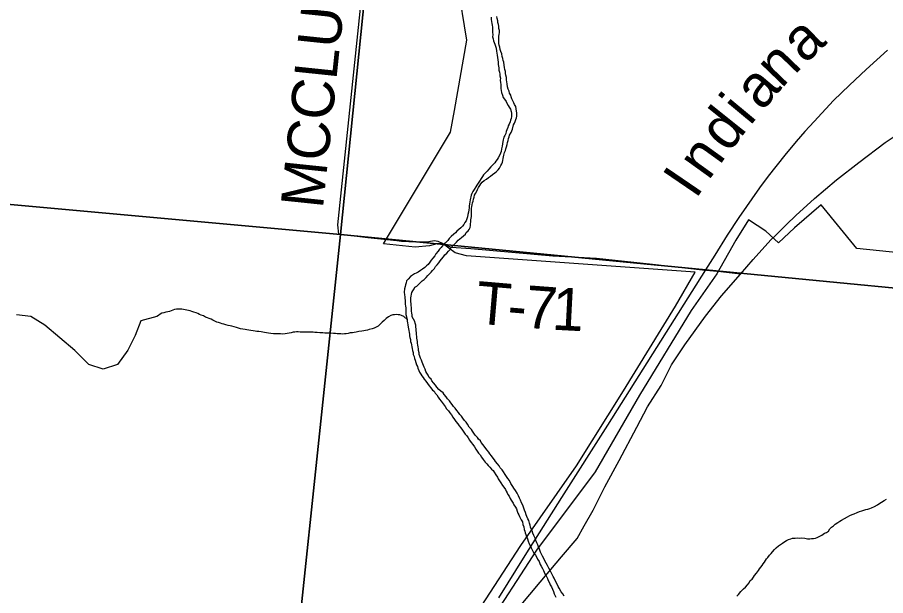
# Model space of a CAD drawing. Extents: x 0 to 1064, y 0 to 440.
# Drawn here: x 203.09 to 221.67, y 218.05 to 230.42 of the extents above; entities that cross this region are included whole.
import ezdxf

# ---------------------------------------------------------------- set-up
doc = ezdxf.new("R2010")
doc.units = 0
for name, color, linetype in [('GM_X_City_Street', 7, 'Continuous'), ('GM_X_Corporation', 7, 'Continuous'), ('GM_X_Minor_River', 7, 'Continuous'), ('GM_X_Rail_Line', 7, 'Continuous'), ('GM_X_Rail_Line_Text', 7, 'Continuous'), ('GM_X_Section', 7, 'Continuous'), ('GM_X_Township_Road', 7, 'Continuous'), ('GM_X_Township_Road_Text', 7, 'Continuous'), ('GM_X_US_Route', 7, 'Continuous')]:
    doc.layers.add(name, color=color, linetype=linetype)

msp = doc.modelspace()

# ---------------------------------------------------------------- linework, layer by layer
at = {"layer": 'GM_X_City_Street'}
msp.add_lwpolyline([(218.079, 224.977), (218.057, 224.98), (217.758, 225.01)], dxfattribs=at)
at = {"layer": 'GM_X_Corporation'}
for points in [[(212.737, 217.384), (213.866, 219.122), (215.055, 220.827), (216.061, 222.43), (217.172, 224.24), (217.589, 224.965), (212.702, 225.318), (212.459, 225.377), (212.189, 225.582), (212.067, 225.572), (211.908, 225.526), (211.603, 225.501), (210.925, 225.575), (212.359, 227.963), (212.44, 228.422), (212.706, 229.93), (212.518, 231.118)], [(222.505, 225.323), (221.053, 225.475), (220.286, 226.408), (219.717, 225.915), (219.372, 225.593), (219.108, 225.846), (218.735, 226.087), (218.461, 225.652), (218.056, 224.931), (217.51, 224.146), (216.399, 222.338), (215.455, 220.695), (214.197, 219.018), (213.079, 217.296)]]:
    msp.add_lwpolyline(points, dxfattribs=at)
at = {"layer": 'GM_X_Minor_River'}
for points in [[(213.225, 230.417), (213.229, 230.368), (213.234, 230.325), (213.245, 230.282), (213.249, 230.246), (213.254, 230.209), (213.259, 230.167), (213.257, 230.1), (213.261, 230.045), (213.26, 229.997), (213.27, 229.954), (213.281, 229.917), (213.292, 229.88), (213.303, 229.843), (213.32, 229.8), (213.337, 229.757), (213.341, 229.696), (213.352, 229.648), (213.356, 229.605), (213.361, 229.556), (213.371, 229.507), (213.376, 229.458), (213.38, 229.41), (213.385, 229.373), (213.39, 229.337), (213.395, 229.288), (213.405, 229.245), (213.416, 229.202), (213.415, 229.166), (213.425, 229.117), (213.424, 229.074), (213.428, 229.02), (213.433, 228.983), (213.432, 228.934), (213.436, 228.892), (213.441, 228.849), (213.452, 228.806), (213.468, 228.751), (213.485, 228.702), (213.514, 228.665), (213.549, 228.615), (213.56, 228.578), (213.589, 228.529), (213.612, 228.492), (213.641, 228.454), (213.658, 228.405), (213.663, 228.369), (213.661, 228.332), (213.66, 228.296)], [(213.615, 227.86), (213.623, 227.896), (213.655, 227.95), (213.668, 227.986), (213.682, 228.022), (213.709, 228.118), (213.729, 228.154), (213.742, 228.19), (213.756, 228.232), (213.769, 228.268), (213.776, 228.304), (213.778, 228.371), (213.773, 228.408), (213.763, 228.457), (213.753, 228.512), (213.729, 228.549), (213.712, 228.586), (213.689, 228.629), (213.673, 228.672), (213.656, 228.715), (213.651, 228.752), (213.622, 228.795), (213.611, 228.838), (213.594, 228.881), (213.578, 228.93), (213.567, 228.991), (213.563, 229.034), (213.558, 229.082), (213.554, 229.131), (213.543, 229.18), (213.538, 229.217), (213.534, 229.259), (213.517, 229.302), (213.512, 229.345), (213.508, 229.394), (213.497, 229.455), (213.486, 229.492), (213.476, 229.534), (213.465, 229.577), (213.455, 229.638), (213.438, 229.687), (213.421, 229.73), (213.411, 229.779), (213.4, 229.822), (213.395, 229.859), (213.391, 229.914), (213.392, 229.962), (213.394, 230.011), (213.401, 230.047), (213.403, 230.095), (213.404, 230.138), (213.393, 230.175), (213.389, 230.229), (213.384, 230.266), (213.373, 230.303), (213.374, 230.339), (213.358, 230.388), (213.347, 230.437)], [(213.66, 228.296), (213.653, 228.254), (213.639, 228.218), (213.632, 228.181), (213.612, 228.133), (213.593, 228.098), (213.586, 228.061), (213.566, 228.013), (213.552, 227.971), (213.539, 227.935), (213.519, 227.887), (213.499, 227.851), (213.485, 227.797), (213.478, 227.761), (213.471, 227.713), (213.463, 227.664), (213.449, 227.604), (213.441, 227.55), (213.427, 227.514), (213.407, 227.46), (213.381, 227.412), (213.356, 227.376), (213.33, 227.34), (213.305, 227.305), (213.267, 227.263), (213.223, 227.216), (213.179, 227.169), (213.141, 227.128), (213.103, 227.086), (213.065, 227.045), (213.046, 227.009), (213.014, 226.968), (212.975, 226.914), (212.95, 226.872), (212.924, 226.825), (212.898, 226.789), (212.866, 226.735), (212.834, 226.688), (212.814, 226.646), (212.801, 226.61), (212.78, 226.513), (212.772, 226.471), (212.765, 226.429), (212.757, 226.38), (212.756, 226.344), (212.748, 226.302), (212.74, 226.247), (212.727, 226.199), (212.719, 226.151), (212.705, 226.109), (212.692, 226.061), (212.666, 226.025), (212.64, 225.983), (212.615, 225.948), (212.577, 225.912), (212.539, 225.877), (212.496, 225.842), (212.464, 225.806), (212.426, 225.777), (212.37, 225.73), (212.332, 225.689), (212.3, 225.641), (212.244, 225.589), (212.2, 225.547), (212.155, 225.494), (212.124, 225.459), (212.092, 225.417), (212.041, 225.358), (212.022, 225.316), (211.977, 225.263), (211.945, 225.221), (211.914, 225.18), (211.882, 225.132), (211.844, 225.103), (211.806, 225.068), (211.756, 225.027), (211.713, 224.998), (211.669, 224.969), (211.626, 224.946), (211.589, 224.929), (211.545, 224.9), (211.502, 224.871), (211.451, 224.818), (211.419, 224.782), (211.406, 224.74), (211.392, 224.692), (211.385, 224.656), (211.377, 224.607), (211.369, 224.535), (211.373, 224.48), (211.378, 224.437), (211.383, 224.401), (211.387, 224.364), (211.386, 224.328), (211.391, 224.285), (211.396, 224.242), (211.4, 224.206), (211.405, 224.157), (211.403, 224.102), (211.402, 224.06), (211.429, 223.956)], [(211.592, 223.914), (211.54, 224.007), (211.535, 224.05), (211.531, 224.092), (211.526, 224.129), (211.527, 224.165), (211.522, 224.208), (211.518, 224.251), (211.513, 224.287), (211.508, 224.336), (211.509, 224.372), (211.511, 224.415), (211.518, 224.451), (211.526, 224.493), (211.533, 224.53), (211.552, 224.565), (211.578, 224.607), (211.598, 224.643), (211.635, 224.666), (211.679, 224.707), (211.717, 224.743), (211.754, 224.778), (211.792, 224.807), (211.836, 224.854), (211.874, 224.896), (211.911, 224.931), (211.943, 224.966), (211.975, 225.002), (212.013, 225.043), (212.038, 225.085), (212.07, 225.126), (212.108, 225.168), (212.14, 225.209), (212.165, 225.245), (212.21, 225.292), (212.235, 225.334), (212.279, 225.375), (212.317, 225.416), (212.349, 225.452), (212.374, 225.493), (212.406, 225.529), (212.444, 225.564), (212.488, 225.611), (212.52, 225.647), (212.557, 225.676), (212.595, 225.705), (212.639, 225.746), (212.676, 225.776), (212.696, 225.811), (212.733, 225.847), (212.759, 225.882), (212.778, 225.924), (212.786, 225.967), (212.787, 226.003), (212.794, 226.039), (212.796, 226.082), (212.803, 226.124), (212.804, 226.16), (212.806, 226.197), (212.807, 226.245), (212.809, 226.294), (212.81, 226.33), (212.811, 226.367), (212.825, 226.409), (212.826, 226.451), (212.84, 226.487), (212.847, 226.529), (212.861, 226.572), (212.874, 226.614), (212.894, 226.649), (212.92, 226.697), (212.939, 226.733), (212.959, 226.775), (212.984, 226.817), (213.004, 226.853), (213.035, 226.888), (213.079, 226.923), (213.129, 226.958), (213.173, 226.993), (213.216, 227.022), (213.26, 227.057), (213.304, 227.092), (213.341, 227.121), (213.379, 227.157), (213.405, 227.192), (213.437, 227.246), (213.456, 227.282), (213.47, 227.318), (213.477, 227.354), (213.484, 227.396), (213.492, 227.433), (213.499, 227.469), (213.513, 227.523), (213.533, 227.571), (213.54, 227.607), (213.554, 227.649), (213.567, 227.697), (213.581, 227.74), (213.595, 227.782), (213.602, 227.824), (213.615, 227.86)], [(206.073, 224.018), (205.73, 223.925), (205.611, 223.608), (205.457, 223.298), (205.231, 222.988), (204.925, 222.89), (204.622, 222.988), (204.318, 223.292), (203.997, 223.56), (203.681, 223.833), (203.378, 224.016), (203.074, 224.052)], [(207.119, 224.004), (207.072, 224.03), (207.024, 224.049), (206.987, 224.063), (206.952, 224.082), (206.915, 224.095), (206.867, 224.109), (206.825, 224.122), (206.789, 224.136), (206.753, 224.143), (206.717, 224.156), (206.68, 224.163), (206.644, 224.17), (206.607, 224.172), (206.571, 224.173), (206.534, 224.174), (206.498, 224.175), (206.455, 224.164), (206.418, 224.153), (206.381, 224.142), (206.344, 224.125), (206.307, 224.114), (206.27, 224.109), (206.228, 224.098), (206.185, 224.087), (206.147, 224.064), (206.11, 224.041), (206.073, 224.018)], [(211.429, 223.956), (211.358, 224.019), (211.31, 224.039), (211.274, 224.052), (211.237, 224.053), (211.195, 224.06), (211.158, 224.055), (211.121, 224.05), (211.078, 224.04), (211.029, 224.011), (210.985, 223.976), (210.941, 223.935), (210.897, 223.893), (210.853, 223.852), (210.809, 223.811), (210.766, 223.788), (210.722, 223.771), (210.679, 223.754), (210.618, 223.738), (210.581, 223.727), (210.538, 223.716), (210.501, 223.711), (210.459, 223.707), (210.397, 223.696), (210.342, 223.686), (210.299, 223.675), (210.262, 223.67), (210.214, 223.666), (210.165, 223.655), (210.128, 223.65), (210.091, 223.645), (210.054, 223.64), (210.012, 223.647), (209.969, 223.649), (209.933, 223.65), (209.897, 223.657), (209.854, 223.652), (209.793, 223.66), (209.751, 223.662), (209.714, 223.663), (209.666, 223.664), (209.629, 223.665), (209.562, 223.667), (209.502, 223.675), (209.453, 223.677), (209.417, 223.684), (209.368, 223.686), (209.325, 223.681), (209.27, 223.683), (209.228, 223.684), (209.185, 223.679), (209.142, 223.68), (209.1, 223.688), (209.064, 223.689), (209.027, 223.684), (208.99, 223.679), (208.947, 223.668), (208.904, 223.663), (208.861, 223.653), (208.819, 223.648), (208.77, 223.643), (208.721, 223.645), (208.679, 223.646), (208.642, 223.647), (208.606, 223.648), (208.569, 223.65), (208.515, 223.657), (208.466, 223.659), (208.424, 223.666), (208.381, 223.674), (208.345, 223.681), (208.309, 223.688), (208.254, 223.696), (208.218, 223.697), (208.181, 223.704), (208.133, 223.712), (208.084, 223.719), (208.042, 223.727), (208, 223.734), (207.963, 223.741), (207.915, 223.749), (207.866, 223.756), (207.824, 223.77), (207.776, 223.783), (207.728, 223.797), (207.679, 223.811), (207.643, 223.818), (207.601, 223.825), (207.552, 223.839), (207.51, 223.852), (207.474, 223.859), (207.438, 223.873), (207.396, 223.886), (207.36, 223.899), (207.318, 223.919), (207.276, 223.938), (207.24, 223.958), (207.198, 223.977), (207.162, 223.99), (207.119, 224.004)], [(211.429, 223.956), (211.434, 223.919), (211.439, 223.883), (211.443, 223.84), (211.454, 223.791), (211.459, 223.755), (211.464, 223.718), (211.474, 223.675), (211.479, 223.639), (211.484, 223.602), (211.489, 223.565), (211.5, 223.523), (211.505, 223.486), (211.516, 223.449), (211.527, 223.413), (211.531, 223.37), (211.536, 223.333), (211.547, 223.29), (211.558, 223.248), (211.562, 223.205), (211.579, 223.162), (211.59, 223.119), (211.601, 223.082), (211.618, 223.033), (211.628, 222.984), (211.651, 222.947), (211.662, 222.91), (211.679, 222.861), (211.696, 222.824), (211.725, 222.787), (211.748, 222.75), (211.771, 222.713), (211.794, 222.676), (211.83, 222.632), (211.864, 222.582), (211.905, 222.532), (211.935, 222.495)], [(212.561, 221.923), (212.532, 221.967), (212.491, 222.01), (212.456, 222.054), (212.421, 222.092), (212.392, 222.135), (212.368, 222.172), (212.339, 222.215), (212.292, 222.259), (212.263, 222.297), (212.222, 222.347), (212.199, 222.384), (212.151, 222.422), (212.11, 222.459), (212.063, 222.509), (212.034, 222.547), (211.993, 222.597), (211.958, 222.64), (211.941, 222.677), (211.905, 222.715), (211.877, 222.764), (211.854, 222.807), (211.831, 222.844), (211.814, 222.888), (211.797, 222.931), (211.78, 222.967), (211.763, 223.004), (211.752, 223.041), (211.735, 223.084), (211.718, 223.127), (211.701, 223.17), (211.69, 223.207), (211.685, 223.244), (211.675, 223.293), (211.67, 223.329), (211.665, 223.372), (211.66, 223.408), (211.655, 223.445), (211.651, 223.482), (211.646, 223.518), (211.641, 223.555), (211.636, 223.591), (211.631, 223.634), (211.627, 223.677), (211.622, 223.713), (211.623, 223.756), (211.618, 223.792), (211.614, 223.835), (211.603, 223.878), (211.592, 223.914)], [(211.935, 222.495), (211.97, 222.445), (212.005, 222.42), (212.028, 222.377), (212.063, 222.339), (212.092, 222.29), (212.121, 222.253), (212.157, 222.209), (212.203, 222.153), (212.244, 222.091), (212.273, 222.041), (212.314, 221.998), (212.343, 221.954), (212.378, 221.911), (212.407, 221.867), (212.442, 221.818), (212.471, 221.774), (212.512, 221.724), (212.541, 221.681), (212.582, 221.637), (212.617, 221.588), (212.64, 221.544), (212.675, 221.501), (212.71, 221.463), (212.734, 221.426), (212.768, 221.37), (212.803, 221.321), (212.838, 221.277), (212.873, 221.227), (212.902, 221.178), (212.931, 221.135), (212.96, 221.097), (212.995, 221.06), (213.024, 221.01), (213.059, 220.961), (213.1, 220.905), (213.135, 220.867), (213.164, 220.83), (213.2, 220.792), (213.235, 220.755), (213.271, 220.723), (213.294, 220.686), (213.328, 220.631), (213.363, 220.581), (213.38, 220.544), (213.409, 220.501), (213.432, 220.457), (213.467, 220.402), (213.496, 220.364), (213.537, 220.32), (213.548, 220.284), (213.571, 220.247), (213.588, 220.21), (213.612, 220.172), (213.634, 220.123), (213.657, 220.086), (213.698, 220.024), (213.715, 219.987), (213.75, 219.937), (213.767, 219.901), (213.784, 219.851), (213.801, 219.814), (213.818, 219.777), (213.835, 219.741), (213.869, 219.667), (213.898, 219.623), (213.908, 219.568), (213.925, 219.519), (213.935, 219.464), (213.946, 219.427), (213.957, 219.391), (213.968, 219.354), (213.985, 219.311), (214.002, 219.262), (214.018, 219.213), (214.041, 219.157), (214.07, 219.108), (214.087, 219.071), (214.121, 218.997), (214.144, 218.954), (214.173, 218.91), (214.208, 218.861), (214.219, 218.824), (214.253, 218.774), (214.276, 218.713), (214.299, 218.676), (214.328, 218.626), (214.345, 218.583), (214.379, 218.515), (214.408, 218.472), (214.43, 218.417), (214.447, 218.374), (214.476, 218.318), (214.493, 218.275), (214.516, 218.232), (214.539, 218.189), (214.561, 218.139), (214.578, 218.084), (214.612, 218.016)], [(214.789, 218.035), (214.76, 218.085), (214.725, 218.128), (214.685, 218.208), (214.662, 218.246), (214.64, 218.295), (214.605, 218.357), (214.577, 218.418), (214.553, 218.455), (214.525, 218.511), (214.508, 218.554), (214.462, 218.634), (214.433, 218.69), (214.405, 218.745), (214.376, 218.795), (214.353, 218.838), (214.324, 218.888), (214.307, 218.931), (214.285, 218.98), (214.262, 219.041), (214.24, 219.091), (214.223, 219.134), (214.206, 219.177), (214.183, 219.226), (214.166, 219.275), (214.144, 219.33), (214.121, 219.38), (214.105, 219.435), (214.082, 219.478), (214.071, 219.515), (214.06, 219.551), (214.049, 219.6), (214.033, 219.655), (214.016, 219.692), (213.993, 219.742), (213.976, 219.779), (213.965, 219.822), (213.943, 219.877), (213.926, 219.92), (213.904, 219.981), (213.875, 220.031), (213.853, 220.092), (213.835, 220.129), (213.813, 220.184), (213.784, 220.24), (213.75, 220.296), (213.715, 220.345), (213.692, 220.383), (213.651, 220.444), (213.617, 220.512), (213.588, 220.556), (213.553, 220.599), (213.529, 220.636), (213.489, 220.698), (213.466, 220.736), (213.419, 220.78), (213.396, 220.823), (213.361, 220.866), (213.32, 220.916), (213.296, 220.953), (213.273, 220.99), (213.238, 221.034), (213.203, 221.078), (213.18, 221.115), (213.139, 221.159), (213.092, 221.221), (213.057, 221.27), (213.016, 221.32), (212.999, 221.357), (212.958, 221.395), (212.935, 221.432), (212.888, 221.482), (212.859, 221.525), (212.829, 221.563), (212.806, 221.6), (212.759, 221.65), (212.725, 221.712), (212.69, 221.755), (212.66, 221.793), (212.619, 221.843), (212.596, 221.886), (212.561, 221.923)], [(219.247, 218.985), (219.291, 219.032), (219.323, 219.067), (219.373, 219.114), (219.417, 219.143), (219.46, 219.172), (219.51, 219.207), (219.548, 219.23), (219.591, 219.247), (219.64, 219.264), (219.677, 219.275), (219.732, 219.279), (219.781, 219.284), (219.823, 219.276), (219.872, 219.281), (219.939, 219.273), (219.999, 219.265), (220.048, 219.263), (220.085, 219.268), (220.127, 219.267), (220.164, 219.278), (220.201, 219.289), (220.244, 219.312), (220.306, 219.341), (220.362, 219.381), (220.405, 219.398), (220.443, 219.427), (220.475, 219.475), (220.507, 219.51), (220.55, 219.539), (220.588, 219.575), (220.644, 219.615), (220.687, 219.638), (220.725, 219.662), (220.787, 219.696), (220.849, 219.731), (220.905, 219.759), (220.954, 219.782), (220.997, 219.799), (221.059, 219.827), (221.108, 219.85), (221.157, 219.861), (221.2, 219.872), (221.244, 219.888), (221.287, 219.899), (221.33, 219.91), (221.367, 219.927), (221.429, 219.956), (221.491, 219.99), (221.54, 220.025), (221.578, 220.048), (221.634, 220.083), (221.683, 220.112)], [(218.485, 218.037), (218.523, 218.072), (218.568, 218.137), (218.624, 218.19), (218.668, 218.231), (218.712, 218.279), (218.75, 218.32), (218.77, 218.368), (218.814, 218.403), (218.84, 218.445), (218.865, 218.48), (218.903, 218.528), (218.948, 218.587), (218.967, 218.623), (219.024, 218.694), (219.05, 218.73), (219.075, 218.765), (219.12, 218.831), (219.146, 218.866), (219.184, 218.914), (219.216, 218.949), (219.247, 218.985)]]:
    msp.add_lwpolyline(points, dxfattribs=at)
at = {"layer": 'GM_X_Rail_Line'}
msp.add_lwpolyline([(221.709, 229.713), (221.249, 229.301), (220.891, 228.968), (220.551, 228.64), (220.136, 228.19), (219.942, 227.976), (219.756, 227.763), (219.51, 227.467), (219.152, 227.017), (218.968, 226.769), (218.524, 226.138), (218.28, 225.755), (218.014, 225.333), (217.813, 225.015), (215.714, 221.695), (214.73, 220.143), (213.947, 218.905), (213.383, 218.003)], dxfattribs=at)
at = {"layer": 'GM_X_Section'}
for points in [[(211.527, 240.716), (210.005, 225.771), (193.683, 227.253), (195.163, 242.427)], [(227.888, 239.125), (226.227, 224.201), (210.005, 225.771), (211.527, 240.716)], [(193.683, 227.253), (210.005, 225.771), (208.207, 208.717), (191.936, 210.308)], [(210.005, 225.771), (226.227, 224.201), (224.284, 207.156), (208.207, 208.717)]]:
    msp.add_lwpolyline(points, close=True, dxfattribs=at)
at = {"layer": 'GM_X_Township_Road'}
for points in [[(211.207, 225.633), (210.591, 225.7), (209.967, 225.779), (209.948, 225.977), (211.425, 240.078)], [(217.758, 225.01), (217.749, 225.011), (216.68, 225.131), (215.482, 225.255), (214.548, 225.308), (212.794, 225.466), (212.375, 225.493), (212.189, 225.582), (212.091, 225.62), (212.007, 225.634), (211.895, 225.617), (211.613, 225.61), (211.311, 225.622), (211.207, 225.633)], [(218.559, 224.921), (218.079, 224.977)]]:
    msp.add_lwpolyline(points, dxfattribs=at)
at = {"layer": 'GM_X_US_Route'}
for points in [[(219.313, 225.753), (219.549, 225.986), (219.746, 226.179), (220.148, 226.542), (220.618, 226.938), (221.094, 227.315), (221.657, 227.737), (222.17, 228.083), (222.706, 228.432)], [(213.834, 217.805), (214.278, 218.336), (214.735, 218.879), (215.067, 219.266), (215.22, 219.542), (215.41, 219.878), (215.659, 220.377), (215.97, 220.941), (216.346, 221.65), (216.576, 222.088), (216.866, 222.543), (217.089, 222.987), (217.37, 223.412), (217.813, 224.022), (218.155, 224.459), (218.559, 224.921), (218.831, 225.237), (219.214, 225.655), (219.313, 225.753)]]:
    msp.add_lwpolyline(points, dxfattribs=at)

# ---------------------------------------------------------------- texts
at = {"layer": 'GM_X_Rail_Line_Text'}
for s, rotation, p in [('a', 43.4038, (219.943, 229.407)), ('n', 46.0792, (219.436, 228.88)), ('a', 49.7427, (219.027, 228.396)), ('i', 50.3172, (218.765, 228.081)), ('d', 51.3079, (218.302, 227.502)), ('n', 54.255, (217.876, 226.909)), ('I', 55.7431, (217.603, 226.508))]:
    msp.add_text(s, height=0.906, rotation=rotation, dxfattribs=at).set_placement(p)
at = {"layer": 'GM_X_Township_Road_Text'}
for s, height, rotation, p in [('MCCLURE RD', 0.9091, 84.0355, (209.627, 226.307)), ('T', 0.909, 355.0438, (212.873, 223.871)), ('7', 0.909, 355.685, (213.933, 223.78)), ('1', 0.909, 357.0476, (214.515, 223.737)), ('-', 0.909, 355.2078, (213.553, 223.812))]:
    msp.add_text(s, height=height, rotation=rotation, dxfattribs=at).set_placement(p)

doc.saveas('drawing.dxf')
